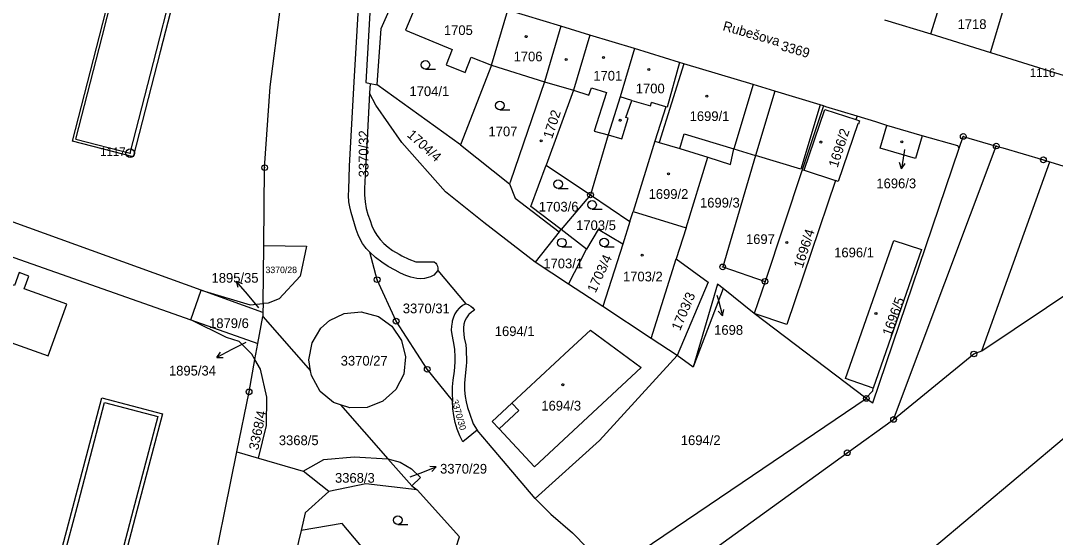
# Model space of a CAD drawing. Extents: x -733394 to -722299, y -1082822 to -1075049.
# Drawn here: x -728668 to -728487.1, y -1078664.4 to -1078573.9 of the extents above; entities that cross this region are included whole.
import ezdxf

# ---------------------------------------------------------------- set-up
doc = ezdxf.new("R2010")
doc.units = 0
for name, color, linetype in [('Hranice parcel', 7, 'Continuous'), ('Parcelní čísla', 7, 'Continuous'), ('Pop  PČ popisy', 7, 'Continuous'), ('Vnitřní kresba', 7, 'Continuous'), ('Značky bodu BP', 7, 'Continuous'), ('Značky budov', 7, 'Continuous'), ('Značky kultur', 7, 'Continuous')]:
    doc.layers.add(name, color=color, linetype=linetype)

msp = doc.modelspace()

# ---------------------------------------------------------------- linework, layer by layer
at = {"layer": 'Hranice parcel'}
for p, q in [((-728585.72, -1078581.75), (-728582.86, -1078572.09)), ((-728573.56, -1078574.91), (-728582.86, -1078572.09)), ((-728516.95, -1078573.76), (-728508.83, -1078576.25)), ((-728573.56, -1078574.91), (-728576.42, -1078584.64)), ((-728568.5, -1078576.48), (-728573.56, -1078574.91)), ((-728560.66, -1078578.83), (-728568.5, -1078576.48)), ((-728508.83, -1078576.25), (-728498.45, -1078579.5)), ((-728552.84, -1078581.26), (-728560.66, -1078578.83)), ((-728585.72, -1078581.75), (-728591.13, -1078595.66)), ((-728585.72, -1078581.75), (-728576.42, -1078584.64)), ((-728606.91, -1078584.92), (-728607.01, -1078586.61)), ((-728606.91, -1078584.92), (-728605.72, -1078585.17)), ((-728591.13, -1078595.66), (-728605.72, -1078585.17)), ((-728527.65, -1078588.87), (-728531.36, -1078600.02)), ((-728527.65, -1078588.87), (-728528.21, -1078588.68)), ((-728636.46, -1078621.13), (-728723.34, -1078589.74)), ((-728510.36, -1078594.12), (-728516.53, -1078592.26)), ((-728591.13, -1078595.66), (-728582.52, -1078602.5)), ((-728557.1, -1078595.04), (-728560.94, -1078607.32)), ((-728551.67, -1078610.2), (-728547.84, -1078597.81)), ((-728625.54, -1078613.31), (-728625.37, -1078599.67)), ((-728576.15, -1078599.23), (-728568.38, -1078604.45)), ((-728531.36, -1078600.02), (-728537.86, -1078619.57)), ((-728568.38, -1078604.45), (-728573.53, -1078610.5)), ((-728568.38, -1078604.45), (-728561.5, -1078609.07)), ((-728561.5, -1078609.07), (-728560.94, -1078607.32)), ((-728560.94, -1078607.32), (-728551.67, -1078610.2)), ((-728573.84, -1078610.89), (-728573.53, -1078610.5)), ((-728569.07, -1078613.96), (-728573.53, -1078610.5)), ((-728561.5, -1078609.07), (-728562.74, -1078613.07)), ((-728551.67, -1078610.2), (-728553.38, -1078615.64)), ((-728573.84, -1078610.89), (-728578.05, -1078616.19)), ((-728625.66, -1078623.46), (-728625.54, -1078613.31)), ((-728625.54, -1078613.31), (-728618.06, -1078613.4)), ((-728572.2, -1078620.06), (-728569.07, -1078613.96)), ((-728562.74, -1078613.07), (-728566.23, -1078623.98)), ((-728605.98, -1078615.41), (-728606.97, -1078614.45)), ((-728557.77, -1078629.6), (-728553.38, -1078615.64)), ((-728598.92, -1078616.14), (-728595.74, -1078616.16)), ((-728595.11, -1078617.66), (-728595.77, -1078618.47)), ((-728595.11, -1078617.66), (-728590.21, -1078623.53)), ((-728572.2, -1078620.06), (-728578.05, -1078616.19)), ((-728537.86, -1078619.57), (-728539.73, -1078625.19)), ((-728638.31, -1078626.31), (-728636.46, -1078621.13)), ((-728625.68, -1078625.03), (-728636.46, -1078621.13)), ((-728566.23, -1078623.98), (-728572.2, -1078620.06)), ((-728539.73, -1078625.19), (-728545.2, -1078620.8)), ((-728625.68, -1078625.03), (-728625.69, -1078625.73)), ((-728625.66, -1078623.46), (-728625.68, -1078625.03)), ((-728624.75, -1078623.37), (-728625.66, -1078623.46)), ((-728557.77, -1078629.6), (-728566.23, -1078623.98)), ((-728542.39, -1078694.84), (-728457.68, -1078623.44)), ((-728632.07, -1078629.4), (-728638.31, -1078626.31)), ((-728638.31, -1078626.31), (-728626.55, -1078630.45)), ((-728626.55, -1078630.45), (-728625.69, -1078625.73)), ((-728625.69, -1078625.73), (-728617.33, -1078635.24)), ((-728627.06, -1078633.25), (-728626.55, -1078630.45)), ((-728553.25, -1078632.53), (-728557.77, -1078629.6)), ((-728627.06, -1078633.25), (-728627.6, -1078632.31)), ((-728628.1, -1078638.92), (-728627.06, -1078633.25)), ((-728626.09, -1078634.96), (-728627.06, -1078633.25)), ((-728550.42, -1078634.61), (-728553.25, -1078632.53)), ((-728630.23, -1078649.42), (-728628.1, -1078638.92)), ((-728612.1, -1078641.19), (-728603.8, -1078650.63)), ((-728592.46, -1078641.87), (-728592.5, -1078640.44)), ((-728588.22, -1078645.6), (-728590.69, -1078647.68)), ((-728630.23, -1078649.42), (-728626.45, -1078650.53)), ((-728626.45, -1078650.53), (-728618.63, -1078652.83)), ((-728599.62, -1078655.39), (-728603.8, -1078650.63)), ((-728614.15, -1078656.38), (-728618.63, -1078652.83)), ((-728599.62, -1078655.39), (-728598.71, -1078656.08))]:
    msp.add_line(p, q, dxfattribs=at)
for points in [[(-728625.37, -1078599.67), (-728624.38, -1078585.51), (-728622.62, -1078571.51), (-728622.4, -1078568.84), (-728621.86, -1078562.57), (-728621.76, -1078556.26), (-728621.92, -1078552.92)], [(-728639.31, -1078559.74), (-728638.63, -1078559.91), (-728643.63, -1078579.38), (-728648.35, -1078597.79), (-728659, -1078595.05), (-728654.28, -1078576.65), (-728649.53, -1078558.15), (-728645.22, -1078559.25), (-728644.97, -1078558.29), (-728639.31, -1078559.74)], [(-728508.83, -1078576.25), (-728506.11, -1078567.41), (-728505.92, -1078566.78), (-728504.53, -1078562.19), (-728504.02, -1078560.52)], [(-728606.13, -1078563.35), (-728606.62, -1078566.39), (-728607.65, -1078584.76), (-728606.91, -1078584.92)], [(-728498.45, -1078579.5), (-728495.54, -1078569.92), (-728493.56, -1078563.39)], [(-728605.72, -1078585.17), (-728604.98, -1078575.3), (-728600.41, -1078564.85)], [(-728610.67, -1078603.49), (-728610.51, -1078599.43), (-728609.7, -1078584.62), (-728608.66, -1078566.64)], [(-728596.87, -1078566.35), (-728600.72, -1078575.61), (-728592.55, -1078578.98), (-728593.63, -1078581.66), (-728590.28, -1078583.02), (-728589.26, -1078580.3), (-728585.72, -1078581.75)], [(-728568.5, -1078576.48), (-728571.34, -1078586.11), (-728576.15, -1078599.23)], [(-728560.66, -1078578.83), (-728563.19, -1078587.25), (-728565.3, -1078593.93), (-728568.38, -1078604.45)], [(-728498.45, -1078579.5), (-728486.3, -1078583.29), (-728482.11, -1078584.58), (-728481.87, -1078583.71), (-728474.08, -1078585.72)], [(-728552.84, -1078581.26), (-728554.98, -1078589.1), (-728555.2, -1078589.03), (-728557.1, -1078595.04)], [(-728528.21, -1078588.68), (-728536.17, -1078586.28), (-728539.95, -1078585.11), (-728552.05, -1078581.47), (-728552.84, -1078581.26)], [(-728576.42, -1078584.64), (-728582.36, -1078602.03), (-728582.52, -1078602.5)], [(-728607.01, -1078586.61), (-728607.4, -1078593.43), (-728607.82, -1078600.96), (-728607.88, -1078603.34)], [(-728578.05, -1078616.19), (-728587.03, -1078609.28), (-728593.77, -1078603.9), (-728601.36, -1078595.28), (-728605.92, -1078588.72), (-728607.01, -1078586.61)], [(-728528.21, -1078588.68), (-728531.61, -1078599.92), (-728539.54, -1078597.53)], [(-728521.76, -1078590.68), (-728527.25, -1078589.01), (-728527.65, -1078588.87)], [(-728521.76, -1078590.68), (-728521.95, -1078591.25), (-728521.31, -1078591.46), (-728521.5, -1078592.03), (-728521.64, -1078591.98), (-728525.06, -1078602.09), (-728525.51, -1078601.94)], [(-728516.53, -1078592.26), (-728518.48, -1078591.67), (-728521.76, -1078590.68)], [(-728510.36, -1078594.12), (-728511.55, -1078598.04), (-728517.74, -1078596.25), (-728516.53, -1078592.26)], [(-728503.89, -1078596.25), (-728504.13, -1078595.87), (-728510.36, -1078594.12)], [(-728503.89, -1078596.25), (-728503.19, -1078594.19), (-728497.41, -1078595.88), (-728496.25, -1078596.22), (-728489.17, -1078598.3), (-728488.05, -1078598.65), (-728477.47, -1078601.9), (-728469.52, -1078605.87), (-728468.63, -1078605.23), (-728467.92, -1078604.71), (-728467.42, -1078604.36), (-728453.59, -1078594.38)], [(-728776.93, -1078784.4), (-728778.38, -1078783.84), (-728771.75, -1078765.2), (-728728.09, -1078596.14), (-728726.92, -1078595.07), (-728638.31, -1078626.31)], [(-728557.1, -1078595.04), (-728556.38, -1078595.25), (-728552.76, -1078596.3), (-728547.84, -1078597.81)], [(-728547.84, -1078597.81), (-728543.9, -1078599.09), (-728543.33, -1078596.39), (-728539.54, -1078597.53)], [(-728539.54, -1078597.53), (-728545.26, -1078617.05), (-728537.86, -1078619.57)], [(-728520.14, -1078640.06), (-728519.03, -1078640.85), (-728503.89, -1078596.25)], [(-728573.53, -1078610.5), (-728578.81, -1078606.49), (-728576.15, -1078599.23)], [(-728531.36, -1078600.02), (-728531.03, -1078600.13), (-728525.51, -1078601.94)], [(-728607.88, -1078603.34), (-728607.89, -1078604.47), (-728607.81, -1078605.6), (-728607.8, -1078605.67), (-728607.6, -1078606.79), (-728607.32, -1078607.88), (-728606.93, -1078608.94), (-728606.61, -1078609.85), (-728606.2, -1078610.72), (-728605.74, -1078611.48), (-728605.17, -1078612.25), (-728604.52, -1078612.96), (-728603.79, -1078613.59), (-728603.01, -1078614.15), (-728601.87, -1078614.84), (-728601.38, -1078615.1), (-728600.17, -1078615.67), (-728598.92, -1078616.14)], [(-728582.52, -1078602.5), (-728581.57, -1078605.03), (-728573.84, -1078610.89)], [(-728525.51, -1078601.94), (-728534.02, -1078627.11), (-728539.73, -1078625.19)], [(-728606.97, -1078614.45), (-728607.59, -1078613.83), (-728607.74, -1078613.66), (-728608.26, -1078612.96), (-728608.69, -1078612.2), (-728609.04, -1078611.4), (-728609.36, -1078610.49), (-728610.25, -1078607.54), (-728610.5, -1078606.5), (-728610.63, -1078605.63), (-728610.7, -1078604.56), (-728610.67, -1078603.49)], [(-728562.74, -1078613.07), (-728567.06, -1078610.47), (-728569.07, -1078613.96)], [(-728663.22, -1078632.64), (-728659.95, -1078623.58), (-728667.41, -1078620.9), (-728666.6, -1078618.64), (-728668.33, -1078618.02), (-728669.14, -1078620.28), (-728683.37, -1078615.15), (-728683.27, -1078614.87), (-728685, -1078614.24), (-728685.1, -1078614.53), (-728692.49, -1078611.84), (-728695.75, -1078620.98), (-728663.22, -1078632.64)], [(-728523.78, -1078636.57), (-728515.32, -1078612.4), (-728510.48, -1078613.97), (-728518.96, -1078638.25), (-728523.78, -1078636.57)], [(-728618.06, -1078613.4), (-728619.17, -1078618.65), (-728622.86, -1078622.66), (-728624.75, -1078623.37)], [(-728592.5, -1078640.44), (-728596.93, -1078634.97), (-728602.37, -1078626.54), (-728605.69, -1078619.28), (-728606.97, -1078614.45)], [(-728595.77, -1078618.47), (-728596.38, -1078618.78), (-728596.75, -1078618.92), (-728597.42, -1078619.08), (-728598.1, -1078619.14), (-728598.78, -1078619.1), (-728599.82, -1078618.85), (-728600.65, -1078618.57), (-728601.63, -1078618.15), (-728602.57, -1078617.64), (-728603.76, -1078616.98), (-728604.9, -1078616.24), (-728605.98, -1078615.41)], [(-728553.38, -1078615.64), (-728547.82, -1078619.71), (-728553.25, -1078632.53)], [(-728595.74, -1078616.16), (-728595.45, -1078616.4), (-728595.3, -1078616.58), (-728595.14, -1078616.92), (-728595.08, -1078617.29), (-728595.11, -1078617.66)], [(-728636.46, -1078621.13), (-728627.9, -1078623.69), (-728625.66, -1078623.46)], [(-728545.2, -1078620.8), (-728546.14, -1078620.05), (-728550.42, -1078634.61)], [(-728545.2, -1078620.8), (-728550.35, -1078634.42), (-728550.42, -1078634.61)], [(-728617.33, -1078635.24), (-728617.65, -1078633.31), (-728617.07, -1078630.36), (-728615.55, -1078627.76), (-728614.02, -1078626.41), (-728611.47, -1078625.19), (-728608.5, -1078624.91), (-728605.47, -1078625.74), (-728603.1, -1078627.44), (-728601.42, -1078629.93), (-728600.71, -1078632.77), (-728601.05, -1078635.84), (-728602.42, -1078638.52), (-728604.72, -1078640.57), (-728607.44, -1078641.67), (-728610.45, -1078641.74), (-728612.1, -1078641.19)], [(-728590.21, -1078623.53), (-728590.75, -1078623.82), (-728591.24, -1078624.19), (-728591.35, -1078624.29), (-728591.76, -1078624.76), (-728592.08, -1078625.28), (-728592.32, -1078625.85), (-728592.56, -1078626.53), (-728592.6, -1078626.71), (-728592.72, -1078627.42), (-728592.73, -1078628.14), (-728592.65, -1078628.85), (-728592.39, -1078630.09), (-728592.19, -1078631.47), (-728592.1, -1078632.86), (-728592.13, -1078633.73), (-728592.25, -1078635.3), (-728592.48, -1078636.86), (-728592.59, -1078638.04), (-728592.59, -1078639.24), (-728592.5, -1078640.44)], [(-728590.21, -1078623.53), (-728589.76, -1078623.65), (-728589.71, -1078623.68), (-728589.3, -1078623.9), (-728588.95, -1078624.21), (-728588.68, -1078624.59), (-728589.19, -1078624.94), (-728589.64, -1078625.36), (-728589.71, -1078625.44), (-728590.07, -1078625.94), (-728590.34, -1078626.49), (-728590.53, -1078627.08), (-728590.61, -1078627.69), (-728590.58, -1078628.19), (-728590.45, -1078629.44), (-728590.21, -1078630.67), (-728590.14, -1078631.42), (-728590.09, -1078633.7), (-728590.12, -1078634.42), (-728590.34, -1078636.7), (-728590.39, -1078637.47), (-728590.39, -1078638.6), (-728590.28, -1078639.73), (-728590.15, -1078640.67), (-728589.91, -1078641.68), (-728589.57, -1078642.65)], [(-728520.14, -1078640.06), (-728520.2, -1078640.01), (-728539.73, -1078625.19)], [(-728559.5, -1078634.64), (-728578.16, -1078652.07), (-728584.37, -1078645.39), (-728585.58, -1078644.09), (-728582.12, -1078640.87), (-728572.14, -1078631.57), (-728568.4, -1078628.09), (-728559.5, -1078634.64)], [(-728627.6, -1078632.31), (-728629.84, -1078630.08), (-728632.07, -1078629.4)], [(-728578.04, -1078657.57), (-728566.83, -1078647.42), (-728553.25, -1078632.53)], [(-728626.45, -1078650.53), (-728625.02, -1078644.79), (-728625, -1078639.87), (-728626.09, -1078634.96)], [(-728612.1, -1078641.19), (-728613.31, -1078640.79), (-728615.64, -1078638.88), (-728617.2, -1078636.04), (-728617.33, -1078635.24)], [(-728663.39, -1078676.13), (-728658.63, -1078658.04), (-728653.87, -1078639.95), (-728643.23, -1078642.75), (-728647.99, -1078660.84), (-728652.75, -1078678.93), (-728663.39, -1078676.13)], [(-728566.34, -1078668.92), (-728563.3, -1078669.34), (-728541.87, -1078654.77), (-728520.14, -1078640.06)], [(-728590.69, -1078647.68), (-728591.23, -1078646.59), (-728591.68, -1078645.46), (-728591.69, -1078645.43), (-728592.04, -1078644.27), (-728592.3, -1078643.08), (-728592.46, -1078641.87)], [(-728589.57, -1078642.65), (-728588.92, -1078644.49), (-728588.22, -1078645.6)], [(-728578.04, -1078657.57), (-728586.24, -1078647.94), (-728588.22, -1078645.6)], [(-728741.68, -1078821.75), (-728727.57, -1078812.91), (-728704.99, -1078795.66), (-728703.98, -1078794.89), (-728703.18, -1078794.22), (-728689.96, -1078783.17), (-728688.19, -1078781.69), (-728687.57, -1078781.17), (-728677.16, -1078772.38), (-728673.65, -1078769.13), (-728667.42, -1078762.58), (-728658.54, -1078750.18), (-728655.44, -1078744.66), (-728652.59, -1078738.97), (-728649.93, -1078732.74), (-728646.2, -1078720.83), (-728643.51, -1078711.14), (-728635.44, -1078675.12), (-728630.23, -1078649.42)], [(-728618.63, -1078652.83), (-728615.04, -1078650.76), (-728609.71, -1078650.31), (-728603.8, -1078650.63)], [(-728603.8, -1078650.63), (-728601.68, -1078651.22), (-728599.66, -1078652.38), (-728598.09, -1078653.9), (-728599.62, -1078655.39)], [(-728598.71, -1078656.08), (-728607.65, -1078655.02), (-728614.15, -1078656.38)], [(-728614.15, -1078656.38), (-728618.26, -1078660.12), (-728618.96, -1078663.21)], [(-728591.96, -1078666.27), (-728591.32, -1078664.32), (-728598.71, -1078656.08)], [(-728578.04, -1078657.57), (-728575.33, -1078660.36), (-728571.5, -1078663.59), (-728566.34, -1078668.92)], [(-728595.02, -1078677.2), (-728600.09, -1078675.91), (-728611.79, -1078661.97), (-728618.96, -1078663.21)], [(-728618.96, -1078663.21), (-728619.94, -1078667.02), (-728620.99, -1078671.34), (-728622.08, -1078675.85)]]:
    msp.add_lwpolyline(points, dxfattribs=at)
at = {"layer": 'Pop  PČ popisy'}
for p, q in [((-728513.54, -1078596.88), (-728513.96, -1078599.85)), ((-728513.49, -1078596.49), (-728513.54, -1078596.88)), ((-728513.96, -1078599.85), (-728514.31, -1078598.79)), ((-728513.96, -1078599.85), (-728513.32, -1078598.93)), ((-728628.4, -1078621.82), (-728630.33, -1078619.52)), ((-728630.33, -1078619.52), (-728629.3, -1078619.97)), ((-728630.33, -1078619.52), (-728630.07, -1078620.61)), ((-728626.37, -1078624.23), (-728628.4, -1078621.82)), ((-728546.26, -1078621.98), (-728546.06, -1078622.71)), ((-728546.06, -1078622.71), (-728545.28, -1078625.61)), ((-728545.28, -1078625.61), (-728546.03, -1078624.77)), ((-728545.28, -1078625.61), (-728545.06, -1078624.51)), ((-728628.65, -1078630.29), (-728631.09, -1078631.53)), ((-728631.09, -1078631.53), (-728633.76, -1078632.89)), ((-728633.76, -1078632.89), (-728633.1, -1078631.99)), ((-728633.76, -1078632.89), (-728632.64, -1078632.88)), ((-728598.19, -1078653.14), (-728595.39, -1078652.06)), ((-728595.39, -1078652.06), (-728596.5, -1078651.96)), ((-728595.39, -1078652.06), (-728596.14, -1078652.89)), ((-728599.91, -1078653.8), (-728598.19, -1078653.14))]:
    msp.add_line(p, q, dxfattribs=at)
at = {"layer": 'Vnitřní kresba'}
for p, q in [((-728653.8, -1078576.77), (-728649.2, -1078558.85)), ((-728644.3, -1078579.21), (-728639.7, -1078561.27)), ((-728658.39, -1078594.69), (-728653.8, -1078576.77)), ((-728648.9, -1078597.13), (-728644.3, -1078579.21)), ((-728552.05, -1078581.47), (-728556.38, -1078595.25)), ((-728576.42, -1078584.64), (-728571.34, -1078586.11)), ((-728539.95, -1078585.11), (-728543.33, -1078596.39)), ((-728571.34, -1078586.11), (-728568.66, -1078586.96)), ((-728568.66, -1078586.96), (-728568.23, -1078585.71)), ((-728568.23, -1078585.71), (-728565.6, -1078586.52)), ((-728565.6, -1078586.52), (-728567.74, -1078593.25)), ((-728536.17, -1078586.28), (-728539.54, -1078597.53)), ((-728561.18, -1078587.88), (-728563.19, -1078587.25)), ((-728562.18, -1078590.89), (-728561.18, -1078587.88)), ((-728561.18, -1078587.88), (-728557.91, -1078588.86)), ((-728557.91, -1078588.86), (-728557.71, -1078588.25)), ((-728555.2, -1078589.03), (-728557.71, -1078588.25)), ((-728531.03, -1078600.13), (-728527.38, -1078589.47)), ((-728527.38, -1078589.47), (-728521.95, -1078591.25)), ((-728562.92, -1078594.62), (-728561.8, -1078591)), ((-728561.8, -1078591), (-728562.18, -1078590.89)), ((-728567.74, -1078593.25), (-728565.3, -1078593.93)), ((-728565.3, -1078593.93), (-728562.92, -1078594.62)), ((-728552.76, -1078596.3), (-728552, -1078593.77)), ((-728552, -1078593.77), (-728543.33, -1078596.39)), ((-728658.39, -1078594.69), (-728648.9, -1078597.13)), ((-728515.37, -1078643.75), (-728497.41, -1078595.88)), ((-728499.96, -1078631.73), (-728488.05, -1078598.65)), ((-728499.96, -1078631.73), (-728464.98, -1078608.24)), ((-728515.37, -1078643.75), (-728501.34, -1078632.29)), ((-728501.34, -1078632.29), (-728499.96, -1078631.73)), ((-728520.2, -1078640.01), (-728518.98, -1078638.76)), ((-728518.98, -1078638.76), (-728518.96, -1078638.25)), ((-728657.95, -1078658.22), (-728653.37, -1078640.81)), ((-728653.37, -1078640.81), (-728644.08, -1078643.25)), ((-728582.12, -1078640.87), (-728580.89, -1078642.19)), ((-728580.89, -1078642.19), (-728584.37, -1078645.39)), ((-728644.08, -1078643.25), (-728648.66, -1078660.66)), ((-728523.48, -1078649.58), (-728515.37, -1078643.75)), ((-728559.87, -1078675.88), (-728523.48, -1078649.58)), ((-728662.53, -1078675.63), (-728657.95, -1078658.22)), ((-728648.66, -1078660.66), (-728653.24, -1078678.07))]:
    msp.add_line(p, q, dxfattribs=at)
at = {"layer": 'Značky bodu BP'}
for centre, radius in [((-728503.19, -1078594.19), 0.5), ((-728503.19, -1078594.19), 0.0303), ((-728497.41, -1078595.88), 0.5), ((-728497.41, -1078595.88), 0.0303), ((-728648.9, -1078597.13), 0.75), ((-728648.9, -1078597.13), 0.03), ((-728489.17, -1078598.3), 0.5), ((-728625.37, -1078599.67), 0.5), ((-728625.37, -1078599.67), 0.0303), ((-728489.17, -1078598.3), 0.0303), ((-728568.38, -1078604.45), 0.5), ((-728568.38, -1078604.45), 0.0303), ((-728545.26, -1078617.05), 0.5), ((-728545.26, -1078617.05), 0.0303), ((-728605.69, -1078619.28), 0.5), ((-728605.69, -1078619.28), 0.0303), ((-728537.86, -1078619.57), 0.5), ((-728537.86, -1078619.57), 0.0303), ((-728602.37, -1078626.54), 0.5), ((-728602.37, -1078626.54), 0.0303), ((-728501.34, -1078632.29), 0.5), ((-728501.34, -1078632.29), 0.0303), ((-728596.93, -1078634.97), 0.5), ((-728596.93, -1078634.97), 0.0303), ((-728628.1, -1078638.92), 0.5), ((-728628.1, -1078638.92), 0.0303), ((-728520.14, -1078640.06), 0.5), ((-728520.14, -1078640.06), 0.0303), ((-728515.37, -1078643.75), 0.5), ((-728515.37, -1078643.75), 0.0303), ((-728523.48, -1078649.58), 0.5), ((-728523.48, -1078649.58), 0.0303)]:
    msp.add_circle(centre, radius, dxfattribs=at)
at = {"layer": 'Značky budov'}
for centre in [(-728579.64, -1078576.73), (-728572.62, -1078580.73), (-728566.12, -1078580.36), (-728558.17, -1078582.46), (-728548.02, -1078587.13), (-728563.18, -1078591.38), (-728577, -1078594.98), (-728528.1, -1078595.18), (-728513.92, -1078595.14), (-728554.72, -1078600.76), (-728534.04, -1078612.78), (-728559.34, -1078614.98), (-728518.45, -1078625.2), (-728573.22, -1078637.66)]:
    msp.add_circle(centre, 0.175, dxfattribs=at)
at = {"layer": 'Značky kultur'}
for p, q in [((-728597.26, -1078582.43), (-728595.51, -1078582.43)), ((-728584.23, -1078589.53), (-728582.48, -1078589.53)), ((-728574.05, -1078603.29), (-728572.3, -1078603.29)), ((-728568.11, -1078606.94), (-728566.36, -1078606.94)), ((-728573.41, -1078613.55), (-728571.66, -1078613.55)), ((-728566.01, -1078613.51), (-728564.26, -1078613.51)), ((-728602.08, -1078662.14), (-728600.33, -1078662.14))]:
    msp.add_line(p, q, dxfattribs=at)
for centre in [(-728597.26, -1078581.68), (-728584.23, -1078588.78), (-728574.05, -1078602.54), (-728568.11, -1078606.19), (-728573.41, -1078612.8), (-728566.01, -1078612.76), (-728602.08, -1078661.39)]:
    msp.add_circle(centre, 0.75, dxfattribs=at)

# ---------------------------------------------------------------- texts
at = {"layer": 'Parcelní čísla'}
for s, height, p in [('1718', 1.7, (-728504.18, -1078575.39)), ('1705', 1.7, (-728594.02, -1078576.44)), ('1706', 1.7, (-728581.83, -1078581.05)), ('1701', 1.7, (-728567.89, -1078584.42)), ('1700', 1.7, (-728560.46, -1078586.65)), ('1704/1', 1.7, (-728600.04, -1078587.14)), ('1699/1', 1.7, (-728551.04, -1078591.5)), ('1707', 1.7, (-728586.22, -1078594.17)), ('1696/3', 1.7, (-728518.38, -1078603.27)), ('1699/2', 1.7, (-728558.22, -1078605.13)), ('1699/3', 1.7, (-728549.23, -1078606.65)), ('1703/6', 1.7, (-728577.43, -1078607.35)), ('1703/5', 1.7, (-728570.89, -1078610.6)), ('1697', 1.7, (-728541.19, -1078613.03)), ('1696/1', 1.7, (-728525.76, -1078615.37)), ('1703/1', 1.7, (-728576.63, -1078617.29)), ('3370/28', 1.139, (-728625.22, -1078618.13)), ('1703/2', 1.7, (-728562.7, -1078619.58)), ('1895/35', 1.7, (-728634.66, -1078619.81)), ('3370/31', 1.7, (-728601.21, -1078625.16)), ('1879/6', 1.7, (-728635.09, -1078627.75)), ('1694/1', 1.7, (-728585.12, -1078629.15)), ('1698', 1.7, (-728546.75, -1078628.93)), ('3370/27', 1.7, (-728612.07, -1078634.32)), ('1895/34', 1.7, (-728642.11, -1078636.06)), ('1694/3', 1.7, (-728576.98, -1078642.19)), ('3368/5', 1.7, (-728622.89, -1078648.25)), ('1694/2', 1.7, (-728552.58, -1078648.24)), ('3370/29', 1.7, (-728594.69, -1078653.23)), ('3368/3', 1.7, (-728613.07, -1078654.83))]:
    msp.add_text(s, height=height, dxfattribs=at).set_placement(p)
for s, height, rotation, p in [('3369', 1.7, 344, (-728535.19, -1078579.09)), ('1702', 1.7, 72, (-728575.1, -1078594.72)), ('3370/32', 1.7, 90, (-728607.21, -1078601.35)), ('1704/4', 1.7, 318, (-728600.59, -1078594.11)), ('1696/2', 1.7, 72, (-728525.18, -1078599.77)), ('1696/4', 1.7, 72, (-728531.29, -1078617.38)), ('1703/4', 1.7, 65, (-728567.51, -1078621.71)), ('1703/3', 1.7, 67, (-728552.72, -1078628.33)), ('1696/5', 1.7, 70, (-728515.8, -1078629.28)), ('3370/30', 1.139, 286, (-728592.68, -1078640.45)), ('3368/4', 1.7, 78, (-728626.51, -1078649.21))]:
    msp.add_text(s, height=height, rotation=rotation, dxfattribs=at).set_placement(p)
at = {"layer": 'Pop  PČ popisy'}
msp.add_text('Rubešova', height=1.7, rotation=344, dxfattribs=at).set_placement((-728545.37, -1078575.59))
at = {"layer": 'Značky bodu BP'}
for s, p in [('1116', (-728491.55, -1078583.79)), ('1117', (-728654.15, -1078597.63))]:
    msp.add_text(s, height=1.5, dxfattribs=at).set_placement(p)

doc.saveas('drawing.dxf')
